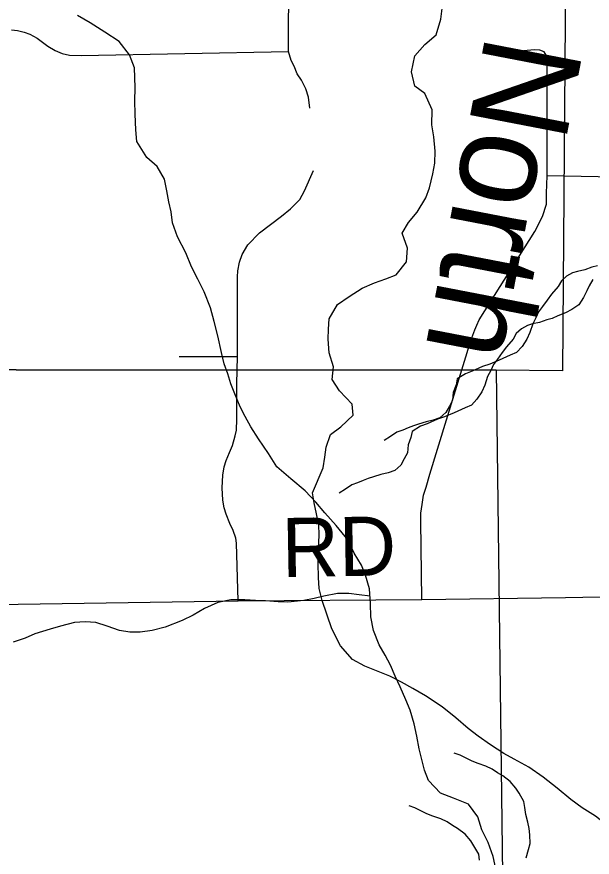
# Model space of a CAD drawing. Extents: x -21.1 to 50.3, y 0 to 22.1.
# Drawn here: x 7.937 to 8.489, y 16.664 to 17.471 of the extents above; entities that cross this region are included whole.
import ezdxf

# ---------------------------------------------------------------- set-up
doc = ezdxf.new("R2010")
doc.units = 0
for name, color, linetype in [('GM_X_County_Road', 7, 'Continuous'), ('GM_X_County_Road_Text', 7, 'Continuous'), ('GM_X_Minor_River', 7, 'Continuous'), ('GM_X_Minor_River_Text', 7, 'Continuous'), ('GM_X_Section', 7, 'Continuous'), ('GM_X_Township_Road', 7, 'Continuous')]:
    doc.layers.add(name, color=color, linetype=linetype)

msp = doc.modelspace()

# ---------------------------------------------------------------- linework, layer by layer
at = {"layer": 'GM_X_County_Road'}
msp.add_lwpolyline([(7.58027, 16.90167), (7.7501, 16.90411), (7.93781, 16.90693), (8.14885, 16.91012), (8.32506, 16.91153), (8.463, 16.91337), (8.54596, 16.91503), (8.66889, 16.91603), (8.74572, 16.91798), (8.87404, 16.92006), (8.9, 16.9205)], dxfattribs=at)
at = {"layer": 'GM_X_Minor_River'}
for points in [[(8.42794, 16.75071), (8.41383, 16.75817), (8.40391, 16.76378), (8.39093, 16.77201), (8.37909, 16.78026), (8.36954, 16.78777), (8.35768, 16.79791), (8.34468, 16.80843), (8.32865, 16.81891), (8.31644, 16.82602), (8.30576, 16.832), (8.29433, 16.83796), (8.28024, 16.84353), (8.27033, 16.84762), (8.25851, 16.85396), (8.24701, 16.86715), (8.23889, 16.88341), (8.22954, 16.91067), (8.22678, 16.92204), (8.22592, 16.93267), (8.2258, 16.94597), (8.22606, 16.95926), (8.22669, 16.97371), (8.22622, 16.9832), (8.22423, 16.99382), (8.22185, 17.00443), (8.22025, 17.01391), (8.23066, 17.03794), (8.23208, 17.04821), (8.23352, 17.05772), (8.23758, 17.06992), (8.24738, 17.07723), (8.25942, 17.08836), (8.25819, 17.09898), (8.24631, 17.11179), (8.239, 17.12273), (8.24041, 17.1349), (8.23611, 17.14816), (8.23523, 17.16145), (8.23553, 17.17095), (8.23619, 17.18083), (8.24442, 17.19458), (8.25535, 17.20228), (8.2678, 17.21038), (8.2799, 17.21543), (8.29049, 17.21933), (8.3007, 17.22322), (8.31046, 17.23547), (8.31148, 17.24878), (8.30641, 17.26316), (8.31239, 17.27348), (8.32065, 17.28343), (8.32887, 17.29719), (8.33258, 17.30672), (8.33588, 17.32004), (8.33768, 17.33032), (8.33796, 17.34172), (8.33669, 17.35576), (8.33469, 17.36714), (8.33494, 17.38158), (8.32797, 17.39709), (8.31842, 17.40422), (8.31526, 17.41786), (8.31853, 17.43347), (8.32792, 17.4442), (8.33884, 17.45342), (8.34326, 17.46865), (8.34504, 17.48121)], [(8.39613, 16.65307), (8.39355, 16.66485), (8.3887, 16.67816), (8.38271, 16.69034), (8.379, 16.70288), (8.36997, 16.71508), (8.35559, 16.72086), (8.3431, 16.72549), (8.33142, 16.7377), (8.32769, 16.74759), (8.32251, 16.76811), (8.32032, 16.78026), (8.31774, 16.79204), (8.31403, 16.80534), (8.30992, 16.81523), (8.30431, 16.82779), (8.29945, 16.83806), (8.29496, 16.84833), (8.29009, 16.85822), (8.28409, 16.86813), (8.27886, 16.88182), (8.27629, 16.89473), (8.276, 16.90764), (8.27495, 16.92168), (8.27125, 16.93498), (8.26714, 16.94449), (8.26038, 16.95592), (8.25439, 16.96847), (8.2431, 16.98258), (8.23218, 16.99479), (8.22352, 17.00509), (8.21334, 17.01577), (8.19938, 17.02724), (8.18617, 17.0387), (8.17791, 17.05166), (8.16851, 17.06575), (8.161, 17.07718), (8.15575, 17.08708), (8.15088, 17.09659), (8.14565, 17.10876), (8.14192, 17.11865), (8.13895, 17.12815), (8.1356, 17.13766), (8.13301, 17.14868), (8.12932, 17.16464), (8.126, 17.17832), (8.12229, 17.19162), (8.11632, 17.20683), (8.11033, 17.21901), (8.10433, 17.23081), (8.09873, 17.24412), (8.09086, 17.25973), (8.08602, 17.27304), (8.08457, 17.28367), (8.08236, 17.29317), (8.08053, 17.3038), (8.07833, 17.31482), (8.0712, 17.327), (8.06139, 17.33579), (8.05162, 17.35103), (8.05094, 17.36241), (8.05028, 17.37721), (8.04998, 17.39012), (8.05007, 17.40264), (8.04975, 17.4125), (8.04943, 17.42199), (8.04458, 17.43416), (8.0348, 17.44712), (8.0212, 17.45593), (8.00684, 17.46512), (7.99474, 17.47203)], [(8.49365, 17.23189), (8.48833, 17.23035), (8.48149, 17.22803), (8.47465, 17.22647), (8.4697, 17.22492), (8.46401, 17.22185), (8.45909, 17.21727), (8.45607, 17.21193), (8.44964, 17.20468), (8.44549, 17.19896), (8.44096, 17.19285), (8.43718, 17.18752), (8.43455, 17.1818), (8.43153, 17.17609), (8.42891, 17.16772), (8.42591, 17.16124), (8.42138, 17.15438), (8.41608, 17.14865), (8.41, 17.14596), (8.39937, 17.14134), (8.39026, 17.13749), (8.38342, 17.13517), (8.37355, 17.13056), (8.36709, 17.12825), (8.35912, 17.12326), (8.35801, 17.11756), (8.35539, 17.11033), (8.35467, 17.10273), (8.35166, 17.09701), (8.34827, 17.09091), (8.34258, 17.08594), (8.33613, 17.08363), (8.32928, 17.08207), (8.32206, 17.07975), (8.31712, 17.07821), (8.31219, 17.07628), (8.30687, 17.07397)], [(8.48936, 17.21882), (8.48558, 17.21272), (8.48333, 17.20777), (8.48032, 17.2013), (8.47579, 17.19443), (8.46896, 17.18984), (8.46289, 17.18677), (8.45567, 17.18369), (8.45036, 17.18138), (8.44504, 17.17983), (8.4382, 17.17751), (8.43136, 17.17595), (8.42642, 17.17441), (8.42072, 17.17134), (8.4158, 17.16675), (8.41278, 17.16142), (8.40635, 17.15416), (8.4022, 17.14844), (8.39767, 17.14234), (8.39389, 17.137), (8.39126, 17.13129), (8.38824, 17.12557), (8.38563, 17.1172), (8.38262, 17.11073), (8.37809, 17.10386), (8.37279, 17.09813), (8.36671, 17.09544), (8.35608, 17.09082), (8.34697, 17.08697), (8.34013, 17.08466), (8.33026, 17.08004), (8.3238, 17.07773), (8.31584, 17.07275), (8.31473, 17.06704), (8.3121, 17.05981), (8.31138, 17.05221), (8.30837, 17.0465), (8.30498, 17.0404), (8.2993, 17.03543), (8.29284, 17.03311), (8.28599, 17.03155), (8.27877, 17.02924), (8.27384, 17.02769), (8.2689, 17.02576), (8.26358, 17.02345)], [(8.30687, 17.07397), (8.30117, 17.07204), (8.29511, 17.06783), (8.28904, 17.06399)], [(8.26358, 17.02345), (8.25788, 17.02152), (8.25182, 17.01731), (8.24575, 17.01348)], [(8.27546, 16.91482), (8.26505, 16.91605), (8.25519, 16.91725), (8.24419, 16.91732), (8.23127, 16.91474), (8.22177, 16.91252), (8.21189, 16.91069), (8.1967, 16.90888), (8.18722, 16.90932), (8.17508, 16.91015), (8.16559, 16.91059), (8.15535, 16.91103), (8.14207, 16.91112), (8.12953, 16.90854), (8.11659, 16.90293), (8.10592, 16.89654), (8.09526, 16.89129), (8.07891, 16.88495), (8.06636, 16.88161), (8.05497, 16.88016), (8.0451, 16.88022), (8.03525, 16.8818), (8.02313, 16.88605), (8.01253, 16.88953), (8.00229, 16.88997), (7.99204, 16.88928), (7.97835, 16.88595), (7.96847, 16.88297), (7.95402, 16.87851), (7.9445, 16.87439), (7.9331, 16.87067)], [(8.42526, 16.66359), (8.4275, 16.67158), (8.42899, 16.67728), (8.42894, 16.68564), (8.42815, 16.69171), (8.42697, 16.69779), (8.42503, 16.70499), (8.42385, 16.71182), (8.42305, 16.71752), (8.41844, 16.72547), (8.41537, 16.73039), (8.41, 16.73682), (8.40274, 16.7421), (8.39778, 16.74511), (8.39281, 16.7485), (8.3867, 16.75151), (8.37908, 16.75412), (8.37335, 16.75637), (8.3619, 16.76201), (8.35618, 16.76388)], [(8.6208, 16.65679), (8.61311, 16.66812), (8.60318, 16.67524), (8.59253, 16.6778), (8.58191, 16.67694), (8.57244, 16.67571), (8.56069, 16.6737), (8.54667, 16.67205), (8.53717, 16.6731), (8.52193, 16.67942), (8.51237, 16.68768), (8.50282, 16.69481), (8.49174, 16.70344), (8.47914, 16.71168), (8.46806, 16.71956), (8.45506, 16.73045), (8.44169, 16.74096), (8.42794, 16.75071)], [(8.38056, 16.66131), (8.37977, 16.667), (8.37515, 16.67495), (8.37208, 16.67988), (8.36671, 16.6863), (8.35945, 16.69158), (8.35449, 16.6946), (8.34952, 16.69799), (8.34342, 16.70099), (8.33579, 16.70361), (8.33006, 16.70586), (8.31861, 16.71149), (8.31289, 16.71336)]]:
    msp.add_lwpolyline(points, dxfattribs=at)
at = {"layer": 'GM_X_Section'}
for points in [[(7.46215, 18.13462), (8.4678, 18.13938), (8.46003, 17.13115), (8.39638, 17.13154), (7.47526, 17.13233)], [(7.40705, 17.13199), (7.47526, 17.13233), (8.39638, 17.13154), (8.40937, 16.11144), (7.42125, 16.12212)]]:
    msp.add_lwpolyline(points, close=True, dxfattribs=at)
at = {"layer": 'GM_X_Township_Road'}
msp.add_line((8.09236, 17.14461), (8.14822, 17.14461), dxfattribs=at)
for points in [[(8.21782, 17.38321), (8.21656, 17.3937), (8.21403, 17.40177), (8.20965, 17.41006), (8.2055, 17.41605), (8.2026, 17.42354), (8.19974, 17.42895), (8.19728, 17.43765), (8.19744, 17.51188), (8.19214, 17.5211)], [(7.93159, 17.45844), (7.93735, 17.45775), (7.94357, 17.45613), (7.9491, 17.45406), (7.95624, 17.45037), (7.96638, 17.44254), (7.97329, 17.4384), (7.97997, 17.43563), (7.98711, 17.43402), (7.9984, 17.43379), (8.19728, 17.43765)], [(8.32506, 16.91153), (8.32414, 16.98664), (8.32437, 16.99447), (8.32535, 17.0027), (8.32686, 17.01176), (8.32938, 17.01931), (8.3329, 17.03188), (8.37215, 17.16021), (8.37618, 17.17027), (8.37805, 17.17485), (8.3802, 17.17983), (8.43354, 17.26488), (8.44094, 17.27921), (8.44463, 17.29096), (8.44486, 17.30155), (8.44555, 17.31814), (8.44555, 17.42918), (8.4444, 17.43402), (8.44255, 17.43724), (8.43841, 17.43886), (8.43334, 17.43909), (8.40504, 17.43658)], [(8.14885, 16.91012), (8.14721, 16.96546), (8.14671, 16.97049), (8.14422, 16.97788), (8.141, 16.98456), (8.13731, 16.99332), (8.13547, 16.99954), (8.13413, 17.00672), (8.13363, 17.01866), (8.13432, 17.03087), (8.13564, 17.03893), (8.13731, 17.04492), (8.14054, 17.05275), (8.14353, 17.05943), (8.1462, 17.06862), (8.14722, 17.07395), (8.14768, 17.08454), (8.14768, 17.11841), (8.14822, 17.14461), (8.14822, 17.2211), (8.14872, 17.22714), (8.15023, 17.23519), (8.15274, 17.24274), (8.15828, 17.25179), (8.16935, 17.26337), (8.19048, 17.27947), (8.19904, 17.28652), (8.2081, 17.29557), (8.21263, 17.30363), (8.22119, 17.32326)], [(8.54596, 16.91503), (8.54263, 16.93302), (8.53963, 16.94269), (8.53263, 16.95534), (8.52397, 16.96501), (8.51831, 16.97267), (8.51364, 16.98333), (8.51098, 16.99466), (8.51064, 17.02497), (8.51004, 17.14108), (8.51052, 17.31679), (8.44555, 17.31814)]]:
    msp.add_lwpolyline(points, dxfattribs=at)

# ---------------------------------------------------------------- texts
at = {"layer": 'GM_X_County_Road_Text'}
msp.add_text('RD', height=0.056818, rotation=0.98721, dxfattribs=at).set_placement((8.19115, 16.93288))
at = {"layer": 'GM_X_Minor_River_Text'}
msp.add_text('North', height=0.094731, rotation=259.08289, dxfattribs=at).set_placement((8.38693, 17.45619))

doc.saveas('drawing.dxf')
